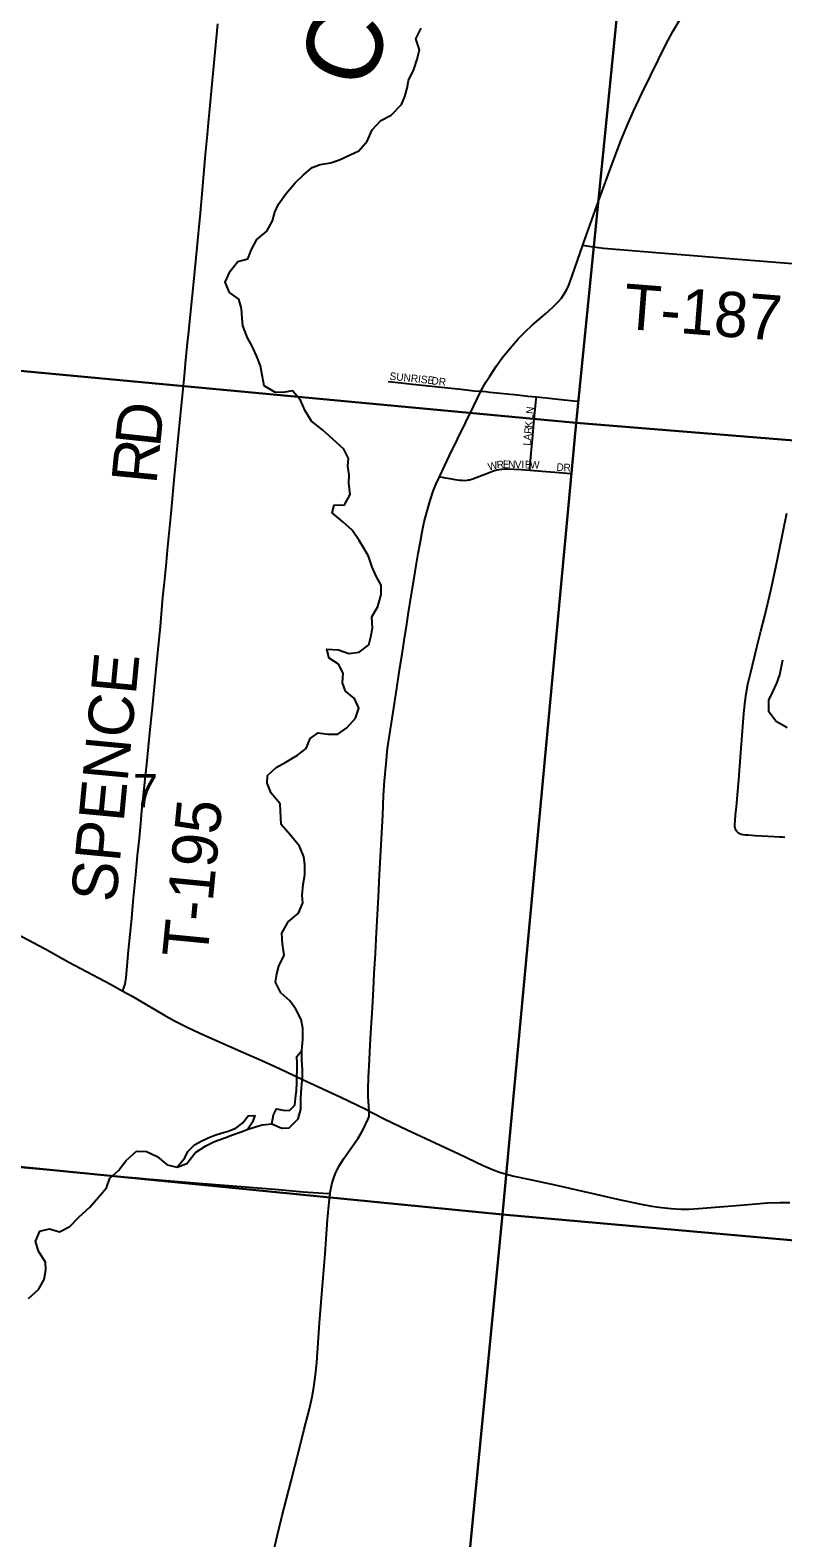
# Model space of a CAD drawing. Extents: x 0 to 680, y 0 to 440.
# Drawn here: x 220.3 to 235.09, y 351.27 to 380.9 of the extents above; entities that cross this region are included whole.
import ezdxf

# ---------------------------------------------------------------- set-up
doc = ezdxf.new("R2010")
doc.units = 0
for name, color, linetype in [('GM_X_County_Road', 7, 'Continuous'), ('GM_X_Minor_Lake', 7, 'Continuous'), ('GM_X_Minor_River', 7, 'Continuous'), ('GM_X_Minor_River_Text', 7, 'Continuous'), ('GM_X_Section', 7, 'Continuous'), ('GM_X_Section_Text', 7, 'Continuous'), ('GM_X_Township_Road', 7, 'Continuous'), ('GM_X_Township_Road_Text', 7, 'Continuous'), ('GM_X_Township_Subdivision', 7, 'Continuous'), ('GM_X_Township_Subdivision_Text', 7, 'Continuous')]:
    doc.layers.add(name, color=color, linetype=linetype)

msp = doc.modelspace()

# ---------------------------------------------------------------- linework, layer by layer
at = {"layer": 'GM_X_County_Road'}
for points in [[(231.163, 376.677), (231.177, 376.718), (231.473, 377.542), (231.739, 378.272), (231.911, 378.727), (232.039, 379.042), (232.156, 379.309), (232.323, 379.659), (232.496, 380.007), (232.796, 380.618), (232.932, 380.876), (233.053, 381.086), (233.208, 381.332), (233.8, 382.223), (234.179, 382.788), (234.532, 383.312), (234.753, 383.648)], [(229.159, 373.804), (229.258, 373.981), (229.333, 374.105), (229.466, 374.307), (229.58, 374.464), (229.733, 374.652), (229.893, 374.834), (230.028, 374.974), (230.17, 375.106), (230.427, 375.328), (230.574, 375.457), (230.677, 375.561), (230.741, 375.636), (230.797, 375.717), (230.846, 375.803), (230.887, 375.892), (230.956, 376.074), (231.163, 376.677)], [(228.346, 372.125), (228.545, 372.545), (229.011, 373.508), (229.159, 373.804)], [(226.961, 359.659), (226.956, 359.75), (226.947, 359.855), (226.942, 359.94), (226.942, 360.085), (226.95, 360.322), (226.968, 360.666), (226.984, 360.961), (227.005, 361.293), (227.028, 361.687), (227.048, 362.064), (227.063, 362.36), (227.085, 362.753), (227.103, 363.046), (227.117, 363.288), (227.147, 363.87), (227.169, 364.307), (227.229, 365.472), (227.246, 365.862), (227.266, 366.151), (227.295, 366.489), (227.326, 366.782), (227.384, 367.164), (227.435, 367.498), (227.486, 367.836), (227.567, 368.368), (227.61, 368.639), (227.639, 368.818), (227.653, 368.906), (227.704, 369.23), (227.731, 369.416), (227.77, 369.658), (227.814, 369.944), (227.845, 370.132), (227.887, 370.384), (227.927, 370.62), (227.97, 370.853), (228.005, 371.041), (228.047, 371.237), (228.094, 371.427), (228.16, 371.657), (228.22, 371.84), (228.274, 371.975), (228.346, 372.125)], [(220.036, 363.141), (220.595, 362.845), (221.062, 362.586), (221.877, 362.151), (222.122, 362.017)], [(222.122, 362.017), (222.303, 361.917), (222.595, 361.744), (222.927, 361.548), (223.14, 361.433), (223.4, 361.302), (223.619, 361.196), (223.927, 361.056), (224.494, 360.807), (224.853, 360.651), (225.215, 360.488), (225.656, 360.282), (226.052, 360.097), (226.404, 359.931), (226.884, 359.7), (226.961, 359.659)], [(226.197, 358.037), (226.199, 358.061), (226.216, 358.155), (226.238, 358.25), (226.277, 358.368), (226.31, 358.451), (226.341, 358.517), (226.388, 358.603), (226.467, 358.724), (226.606, 358.921), (226.744, 359.124), (226.819, 359.25), (226.864, 359.335), (226.886, 359.379), (226.907, 359.424), (226.945, 359.506), (226.96, 359.554), (226.965, 359.602), (226.961, 359.659)], [(226.961, 359.659), (227.055, 359.609), (227.272, 359.501), (227.712, 359.293), (228.723, 358.815), (229.207, 358.587), (229.386, 358.511), (229.524, 358.46), (229.664, 358.418), (229.806, 358.382), (230.092, 358.322), (230.615, 358.212), (231.42, 358.026), (231.847, 357.93), (232.275, 357.837), (232.514, 357.791), (232.707, 357.763), (232.901, 357.743), (233.096, 357.733), (233.243, 357.733), (233.437, 357.744), (234.262, 357.81), (234.795, 357.852), (235.037, 357.863), (235.231, 357.864)], [(225.089, 351.023), (225.157, 351.307), (225.248, 351.685), (225.431, 352.391), (225.574, 352.956), (225.682, 353.38), (225.79, 353.805), (225.843, 354.042), (225.877, 354.234), (225.91, 354.476), (225.934, 354.718), (225.961, 355.106), (225.989, 355.494), (226.043, 356.221), (226.097, 356.851), (226.146, 357.53), (226.178, 357.869), (226.197, 358.037)]]:
    msp.add_lwpolyline(points, dxfattribs=at)
at = {"layer": 'GM_X_Minor_Lake'}
for points in [[(225.05, 359.408), (225.082, 359.586), (225.143, 359.704), (225.273, 359.678), (225.398, 359.671), (225.5, 359.777), (225.514, 359.907), (225.534, 360.068), (225.541, 360.21), (225.546, 360.596), (225.542, 360.733), (225.639, 360.851)], [(225.05, 359.408), (225.245, 359.322), (225.394, 359.326), (225.568, 359.508), (225.618, 359.698), (225.621, 359.906), (225.635, 360.12), (225.65, 360.316), (225.652, 360.47), (225.642, 360.667), (225.639, 360.851)], [(223.19, 358.556), (223.341, 358.739), (223.402, 358.863), (223.529, 358.992), (223.66, 359.068), (223.798, 359.131), (223.929, 359.183), (224.055, 359.223), (224.192, 359.263), (224.341, 359.321), (224.479, 359.426), (224.588, 359.562), (224.719, 359.572), (224.67, 359.442), (224.58, 359.306)], [(223.19, 358.556), (223.381, 358.625), (223.551, 358.843), (223.754, 358.977), (223.922, 359.059), (224.125, 359.133), (224.274, 359.191), (224.465, 359.26), (224.58, 359.306)]]:
    msp.add_lwpolyline(points, dxfattribs=at)
at = {"layer": 'GM_X_Minor_River'}
for points in [[(227.195, 379.128), (227.393, 379.232), (227.598, 379.444), (227.665, 379.598), (227.709, 379.763), (227.734, 379.912), (227.838, 380.13), (227.906, 380.332), (227.95, 380.515), (227.881, 380.73), (227.985, 380.943)], [(225.245, 363.156), (225.372, 363.375), (225.577, 363.545), (225.662, 363.752), (225.646, 363.9), (225.667, 364.114), (225.699, 364.304), (225.696, 364.506), (225.68, 364.655), (225.593, 364.864), (225.411, 365.086), (225.236, 365.29), (225.217, 365.695), (225.035, 365.905), (224.96, 366.102), (224.962, 366.251), (225.136, 366.409), (225.328, 366.514), (225.556, 366.654), (225.724, 366.783), (225.803, 366.984), (225.959, 367.095), (226.149, 367.069), (226.345, 367.066), (226.525, 367.189), (226.694, 367.383), (226.762, 367.578), (226.675, 367.77), (226.499, 367.914), (226.441, 368.076), (226.449, 368.266), (226.362, 368.439), (226.174, 368.56), (226.134, 368.739), (226.36, 368.724), (226.561, 368.651), (226.764, 368.678), (226.956, 368.824), (226.999, 368.978), (227.031, 369.15), (227.016, 369.37), (227.131, 369.577), (227.2, 369.808), (227.196, 369.992), (227.103, 370.172), (227.022, 370.345), (226.947, 370.566), (226.86, 370.722), (226.767, 370.871), (226.627, 371.075), (226.444, 371.238), (226.238, 371.413), (226.276, 371.567), (226.478, 371.576), (226.588, 371.777), (226.561, 371.997), (226.569, 372.163), (226.547, 372.336), (226.555, 372.485), (226.468, 372.67), (226.25, 372.863), (226.045, 373.05), (225.827, 373.219), (225.704, 373.422), (225.612, 373.631), (225.459, 373.811), (225.269, 373.778), (225.108, 373.786), (224.902, 373.913), (224.863, 374.122), (224.829, 374.306), (224.754, 374.486), (224.661, 374.689), (224.574, 374.856), (224.482, 375.089), (224.466, 375.238), (224.457, 375.434), (224.399, 375.613), (224.217, 375.746), (224.13, 375.949), (224.234, 376.168), (224.385, 376.356), (224.576, 376.408), (224.649, 376.591), (224.753, 376.786), (224.951, 376.95), (225.06, 377.157), (225.11, 377.322), (225.183, 377.482), (225.323, 377.688), (225.51, 377.9), (225.666, 378.053), (225.846, 378.205), (226.002, 378.263), (226.204, 378.296), (226.383, 378.353), (226.587, 378.452), (226.76, 378.533), (226.923, 378.721), (227.021, 378.946), (227.195, 379.128)], [(235.176, 367.19), (234.964, 367.317), (234.817, 367.503), (234.82, 367.735), (234.899, 367.895), (234.973, 368.066), (235.034, 368.232), (235.097, 368.528)], [(220.269, 355.975), (220.461, 356.151), (220.577, 356.346), (220.609, 356.536), (220.599, 356.691), (220.471, 356.895), (220.408, 357.097), (220.493, 357.299), (220.678, 357.344), (220.874, 357.282), (221.083, 357.393), (221.264, 357.581), (221.474, 357.768), (221.643, 357.968), (221.8, 358.151), (221.868, 358.34), (222.036, 358.493), (222.187, 358.687), (222.392, 358.869), (222.588, 358.861), (222.795, 358.769), (222.995, 358.6), (223.19, 358.556), (223.381, 358.625), (223.551, 358.843), (223.754, 358.977), (223.922, 359.059), (224.125, 359.133), (224.274, 359.191), (224.465, 359.26), (224.58, 359.306), (224.859, 359.386), (225.05, 359.408), (225.245, 359.322), (225.394, 359.326), (225.568, 359.508), (225.618, 359.698), (225.621, 359.906), (225.635, 360.12), (225.65, 360.316), (225.652, 360.47), (225.642, 360.667), (225.639, 360.851), (225.659, 361.065), (225.662, 361.291), (225.628, 361.457), (225.524, 361.661), (225.407, 361.823), (225.23, 361.985), (225.12, 362.189), (225.146, 362.355), (225.189, 362.509), (225.293, 362.722), (225.26, 362.948), (225.245, 363.156)]]:
    msp.add_lwpolyline(points, dxfattribs=at)
at = {"layer": 'GM_X_Section'}
for points in [[(217.024, 390.346), (232.596, 388.843), (231.032, 373.183), (215.542, 374.632)], [(232.596, 388.843), (248.075, 387.46), (246.691, 371.915), (231.032, 373.183)], [(215.542, 374.632), (231.032, 373.183), (229.582, 357.628), (214.041, 359.161)], [(231.032, 373.183), (246.691, 371.915), (245.115, 356.243), (229.582, 357.628)], [(214.041, 359.161), (229.582, 357.628), (228.052, 341.861), (212.466, 343.572)], [(229.582, 357.628), (245.115, 356.243), (243.775, 340.544), (228.052, 341.861)]]:
    msp.add_lwpolyline(points, close=True, dxfattribs=at)
at = {"layer": 'GM_X_Township_Road'}
for points in [[(222.122, 362.017), (222.144, 362.079), (222.157, 362.118), (222.167, 362.151), (222.185, 362.281), (222.235, 362.812), (222.296, 363.441), (222.324, 363.778), (222.374, 364.301), (222.412, 364.683), (222.446, 365.023), (222.473, 365.312), (222.498, 365.565), (222.542, 365.992), (222.562, 366.184), (222.593, 366.474), (222.659, 367.156), (222.703, 367.584), (222.784, 368.407), (222.859, 369.18), (222.911, 369.761), (222.938, 370.045), (222.977, 370.439), (223.001, 370.68), (223.071, 371.402), (223.138, 372.128), (223.222, 373.002), (223.332, 374.109), (223.355, 374.35), (223.389, 374.689), (223.42, 374.979), (223.454, 375.317), (223.519, 375.953), (223.581, 376.63), (223.606, 376.908), (223.647, 377.304), (223.678, 377.686), (223.711, 378.072), (223.749, 378.46), (223.784, 378.852), (223.807, 379.09), (223.823, 379.283), (223.881, 379.912), (223.989, 381.025)], [(231.163, 376.677), (231.278, 376.657), (231.374, 376.641), (231.567, 376.618), (232.68, 376.528), (233.26, 376.478), (234.13, 376.407), (235.533, 376.297)], [(235.132, 365.033), (235.085, 365.04), (235.038, 365.045), (234.806, 365.057), (234.553, 365.071), (234.407, 365.078), (234.359, 365.082), (234.31, 365.089), (234.264, 365.102), (234.242, 365.112), (234.224, 365.123), (234.205, 365.137), (234.188, 365.154), (234.174, 365.174), (234.164, 365.196), (234.156, 365.221), (234.151, 365.25), (234.15, 365.275), (234.151, 365.298), (234.156, 365.364), (234.165, 365.471), (234.182, 365.641), (234.203, 365.874), (234.229, 366.166), (234.269, 366.703), (234.296, 367.037), (234.329, 367.471), (234.353, 367.713), (234.372, 367.857), (234.408, 368.048), (234.462, 368.285), (234.589, 368.803), (234.66, 369.089), (234.744, 369.42), (234.859, 369.887), (234.951, 370.313), (235.011, 370.603), (235.175, 371.408)], [(220.113, 358.558), (220.621, 358.509), (220.905, 358.481), (221.148, 358.458), (221.632, 358.412), (222.069, 358.373), (222.385, 358.347), (222.659, 358.323), (223.523, 358.251), (224.281, 358.189), (225.182, 358.115), (225.669, 358.074), (226.061, 358.046), (226.197, 358.037)]]:
    msp.add_lwpolyline(points, dxfattribs=at)
at = {"layer": 'GM_X_Township_Subdivision'}
for points in [[(227.335, 373.994), (227.591, 373.971), (227.814, 373.946), (228.197, 373.906), (228.768, 373.844), (229.03, 373.814), (229.159, 373.804)], [(229.159, 373.804), (229.25, 373.798), (229.337, 373.79), (229.879, 373.732), (230.081, 373.711), (230.249, 373.693)], [(230.118, 372.255), (230.121, 372.294), (230.127, 372.367), (230.14, 372.512), (230.152, 372.662), (230.173, 372.857), (230.195, 373.1), (230.208, 373.25), (230.227, 373.45), (230.24, 373.591), (230.249, 373.693)], [(230.249, 373.693), (230.315, 373.687), (230.557, 373.662), (230.796, 373.638), (231.05, 373.612)], [(228.346, 372.125), (228.401, 372.115), (228.463, 372.103), (228.546, 372.088), (228.612, 372.076), (228.693, 372.062), (228.744, 372.057), (228.79, 372.055), (228.836, 372.054), (228.887, 372.058), (228.913, 372.062), (228.932, 372.067), (228.978, 372.08), (229.067, 372.113), (229.339, 372.216), (229.41, 372.239), (229.474, 372.258), (229.528, 372.27), (229.572, 372.277), (229.626, 372.283), (229.685, 372.283), (229.949, 372.267), (230.118, 372.255)], [(230.118, 372.255), (230.525, 372.225), (230.7, 372.208), (230.93, 372.186)]]:
    msp.add_lwpolyline(points, dxfattribs=at)

# ---------------------------------------------------------------- texts
at = {"layer": 'GM_X_Minor_River_Text'}
msp.add_text('Creek', height=1.4818, rotation=71.0024, dxfattribs=at).set_placement((226.938, 379.675))
at = {"layer": 'GM_X_Section_Text'}
msp.add_text('7', height=0.655, rotation=0, dxfattribs=at).set_placement((222.321, 365.627))
at = {"layer": 'GM_X_Township_Road_Text'}
for s, height, rotation, p in [('T-187', 0.8894, 355.5179, (231.939, 375.037)), ('D', 0.889, 83.9124, (222.851, 372.688)), ('R', 0.889, 84.4296, (222.78, 371.963)), ('SPENCE', 0.8894, 84.5406, (221.986, 363.745)), ('T-195', 0.8894, 84.459, (223.78, 362.643))]:
    msp.add_text(s, height=height, rotation=rotation, dxfattribs=at).set_placement(p)
at = {"layer": 'GM_X_Township_Subdivision_Text'}
for s, height, rotation, p in [('SUNRISE', 0.1482, 354.0932, (227.359, 374.033)), ('DR', 0.1482, 353.9832, (228.181, 373.942)), ('N', 0.148, 83.2518, (230.191, 373.352)), ('R', 0.148, 84.6978, (230.155, 372.963)), ('K', 0.148, 84.7027, (230.166, 373.08)), ('L', 0.148, 84.6918, (230.182, 373.249)), ('L', 0.148, 84.719, (230.133, 372.73)), ('A', 0.148, 84.7027, (230.143, 372.834)), ('W', 0.148, 14.2361, (229.318, 372.245)), ('R', 0.148, 5.278, (229.476, 372.286)), ('E', 0.148, 359.5082, (229.589, 372.297)), ('N', 0.148, 359.1038, (229.694, 372.296)), ('V', 0.148, 359.0819, (229.824, 372.294)), ('I', 0.148, 359.0823, (229.954, 372.292)), ('E', 0.148, 359.1171, (230.02, 372.291)), ('W', 0.148, 359.092, (230.124, 372.289)), ('D', 0.148, 355.2962, (230.64, 372.245)), ('R', 0.148, 359.6804, (230.782, 372.234))]:
    msp.add_text(s, height=height, rotation=rotation, dxfattribs=at).set_placement(p)

doc.saveas('drawing.dxf')
